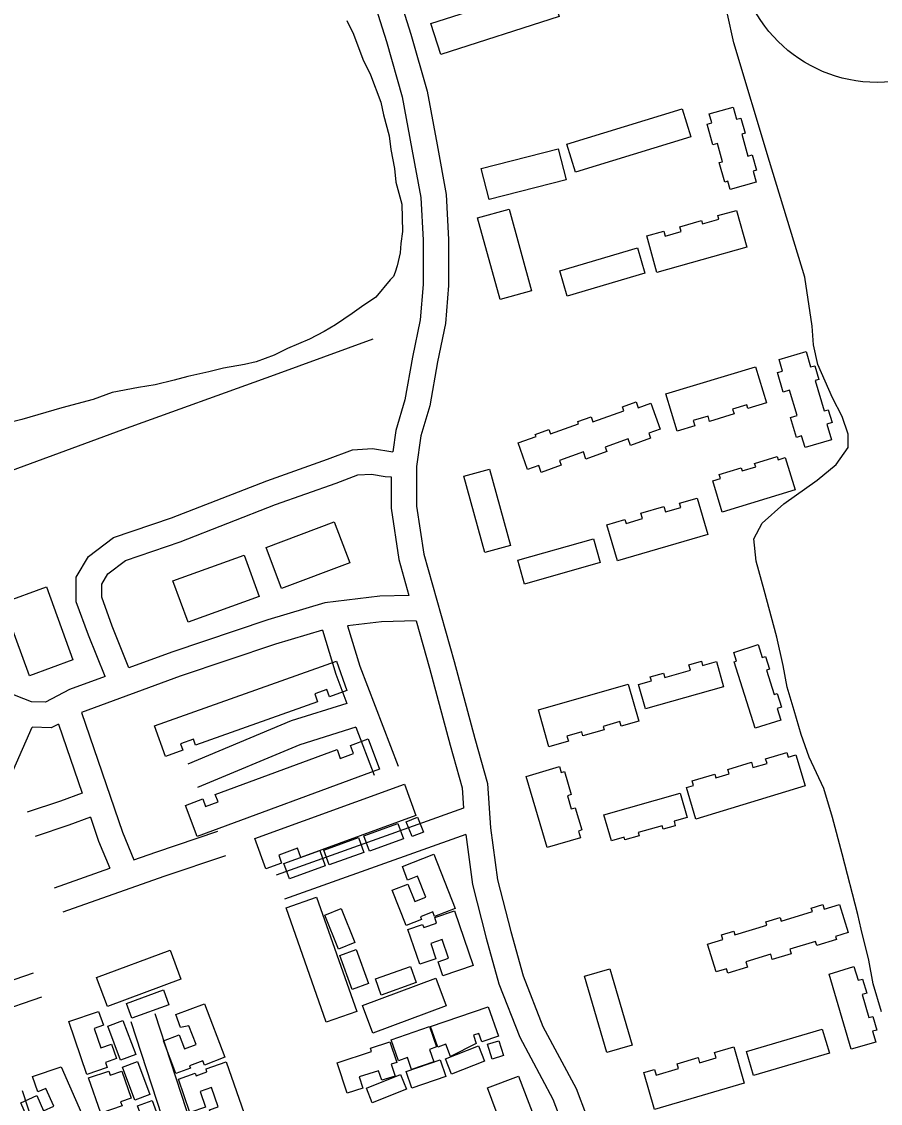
# Model space of a CAD drawing. Extents: x 3598634 to 3636690, y 517270 to 542944.
# Drawn here: x 3605478 to 3606489, y 532431 to 533703 of the extents above; entities that cross this region are included whole.
import ezdxf

# ---------------------------------------------------------------- set-up
doc = ezdxf.new("R2010")
doc.units = 0
for name, color, linetype in [('V-BLDG-OTLN', 7, 'Continuous'), ('V-ROAD-CNTR', 7, 'Continuous'), ('V-ROAD-IDEN', 7, 'Continuous'), ('V-SITE-VEGE', 7, 'Continuous'), ('V-TOPO-SHOR', 7, 'Continuous')]:
    doc.layers.add(name, color=color, linetype=linetype)

msp = doc.modelspace()

# ---------------------------------------------------------------- linework, layer by layer
at = {"layer": 'V-BLDG-OTLN'}
for points in [[(3606110.5, 533709.5), (3605971.3, 533664.8), (3605959.6, 533701.2), (3606098.9, 533745.9)], [(3606265.4, 533567.7), (3606129.8, 533526.3), (3606119.7, 533559.4), (3606255.3, 533600.8)], [(3606315.4, 533602.8), (3606319.5, 533588.5), (3606324.5, 533589.9), (3606329.5, 533572.3), (3606325.5, 533571.2), (3606332.8, 533545.3), (3606337.9, 533546.8), (3606343, 533528.5), (3606339, 533527.4), (3606342.6, 533514.6), (3606311.9, 533505.9), (3606309.2, 533515.7), (3606305.4, 533514.7), (3606298.9, 533537.5), (3606302.9, 533538.6), (3606296.8, 533560.1), (3606291.5, 533558.6), (3606284.7, 533582.7), (3606290.1, 533584.2), (3606287.1, 533594.8)], [(3606118.9, 533517.4), (3606028.2, 533494.2), (3606018.9, 533530.7), (3606109.6, 533553.9)], [(3606041, 533376.5), (3606014.6, 533472.6), (3606051.6, 533482.8), (3606078, 533386.6)], [(3606331.3, 533438), (3606225.7, 533408.4), (3606213.7, 533451.3), (3606233.8, 533457), (3606235.4, 533451.1), (3606254.1, 533456.3), (3606252.5, 533462.1), (3606278.3, 533469.4), (3606279.4, 533465.6), (3606298.5, 533471), (3606297.3, 533475.2), (3606319.2, 533481.3)], [(3606111.4, 533410.1), (3606202.7, 533437.1), (3606211.4, 533407.5), (3606120.1, 533380.5)], [(3606400.1, 533202.3), (3606396, 533216), (3606390, 533214.2), (3606383, 533237.8), (3606390.6, 533240.1), (3606381.8, 533269.7), (3606374.2, 533267.5), (3606367.4, 533290.4), (3606373.4, 533292.2), (3606369.4, 533305.8), (3606401.2, 533315.2), (3606406.6, 533297.1), (3606411.6, 533298.5), (3606416.4, 533282.5), (3606411.9, 533281.2), (3606422.5, 533245.4), (3606427.3, 533246.8), (3606431.8, 533231.7), (3606425.6, 533229.9), (3606431.1, 533211.5)], [(3606236.2, 533265.4), (3606341.8, 533297.1), (3606354.5, 533254.7), (3606332.8, 533248.2), (3606331.5, 533252.6), (3606314.7, 533247.6), (3606316.4, 533241.8), (3606287.7, 533233.1), (3606285.8, 533239.4), (3606268.3, 533234.2), (3606270.2, 533227.9), (3606249.3, 533221.7)], [(3606218.6, 533254.5), (3606229.6, 533224), (3606216, 533219.1), (3606218.1, 533213.3), (3606194.6, 533204.8), (3606191.8, 533212.5), (3606164.6, 533202.7), (3606166.5, 533197.6), (3606142.1, 533188.8), (3606139.1, 533197.1), (3606111.1, 533187), (3606113, 533181.5), (3606089.5, 533173.1), (3606086.5, 533181.3), (3606073.5, 533176.6), (3606062.3, 533207.7), (3606083.4, 533215.3), (3606082.5, 533217.8), (3606098.5, 533223.5), (3606100.3, 533218.3), (3606133.5, 533230.3), (3606132.6, 533232.9), (3606148.1, 533238.5), (3606150.3, 533232.4), (3606186.8, 533245.6), (3606185.1, 533250.1), (3606201.3, 533255.9), (3606203.7, 533249.1)], [(3606388.4, 533152.7), (3606302.5, 533126.4), (3606291.3, 533163), (3606300.4, 533165.8), (3606298.9, 533170.5), (3606324.9, 533178.5), (3606326.1, 533174.7), (3606341.9, 533179.6), (3606340.7, 533183.4), (3606367.3, 533191.6), (3606368.4, 533188), (3606376.7, 533190.6)], [(3606023.1, 533078.7), (3605998.5, 533168.6), (3606028.5, 533176.9), (3606053.2, 533086.9)], [(3606285.4, 533099.9), (3606179.1, 533068.9), (3606166.7, 533111.5), (3606188, 533117.7), (3606189.3, 533113), (3606208.7, 533118.7), (3606206.8, 533125.2), (3606233.9, 533133.1), (3606235.8, 533126.6), (3606253.8, 533131.8), (3606252.3, 533136.9), (3606272.9, 533142.9)], [(3605864, 533066.7), (3605783.7, 533036.5), (3605765.6, 533084.8), (3605845.9, 533115)], [(3606061.8, 533069.6), (3606151.1, 533094.9), (3606159, 533067), (3606069.7, 533041.7)], [(3605757.4, 533026.9), (3605673.7, 532996.7), (3605656, 533045.6), (3605739.8, 533075.8)], [(3605486.9, 532933.8), (3605455.8, 533019.5), (3605507.1, 533038.2), (3605538.2, 532952.4)], [(3606345, 532970.4), (3606349.7, 532955.4), (3606353.4, 532956.6), (3606358.2, 532941.4), (3606354.6, 532940.3), (3606363.6, 532911.7), (3606367.1, 532912.8), (3606372.2, 532896.9), (3606367.2, 532895.3), (3606371.5, 532881.7), (3606341.2, 532872.1), (3606316.6, 532950.1), (3606319.4, 532951), (3606316.2, 532961.3)], [(3605634.3, 532875), (3605848.3, 532950.8), (3605860.5, 532916.3), (3605840.1, 532909.1), (3605837.1, 532917.5), (3605822.8, 532912.4), (3605826.1, 532902.9), (3605682.6, 532852.1), (3605680.1, 532859.1), (3605665, 532853.7), (3605667.7, 532846.1), (3605647.1, 532838.8)], [(3606304.1, 532920.9), (3606212.1, 532894.9), (3606204, 532923.3), (3606219.2, 532927.6), (3606217.8, 532932.5), (3606233.4, 532936.9), (3606234.9, 532931.7), (3606265.2, 532940.3), (3606263.3, 532946.8), (3606278, 532950.9), (3606279.4, 532946), (3606295.7, 532950.6)], [(3606086.1, 532893.5), (3606191.7, 532923.9), (3606204.2, 532880.3), (3606183.5, 532874.4), (3606181.9, 532879.8), (3606162.5, 532874.2), (3606163.7, 532870.2), (3606138.5, 532862.9), (3606137.1, 532867.7), (3606119.7, 532862.7), (3606121.4, 532856.7), (3606098.5, 532850.1)], [(3605899.1, 532823.8), (3605684.4, 532744.5), (3605670.8, 532781.3), (3605691.2, 532788.8), (3605694.4, 532780), (3605709, 532785.4), (3605705.8, 532794), (3605849.1, 532846.9), (3605852.9, 532836.5), (3605868.3, 532842.2), (3605864.9, 532851.6), (3605885.9, 532859.4)], [(3606400.3, 532804.1), (3606271.5, 532765), (3606260.3, 532802.1), (3606268.9, 532804.8), (3606267.2, 532810.1), (3606293.7, 532818.1), (3606295, 532813.6), (3606310.6, 532818.4), (3606309.1, 532823.4), (3606336.8, 532831.9), (3606338.6, 532825.7), (3606355.3, 532830.7), (3606353.6, 532836.1), (3606378.4, 532843.6), (3606380.1, 532838.1), (3606389.2, 532840.8)], [(3606096.5, 532731.5), (3606071.6, 532815.3), (3606110.8, 532827), (3606112.9, 532819.9), (3606116.8, 532821.1), (3606124.9, 532793.9), (3606120.3, 532792.6), (3606124.9, 532777.1), (3606129.5, 532778.5), (3606137.4, 532752.3), (3606133.2, 532751), (3606135.5, 532743.1)], [(3605752.3, 532742.2), (3605928.5, 532806.2), (3605941.9, 532769.2), (3605806.6, 532720), (3605802.6, 532730.8), (3605780.5, 532722.7), (3605783.9, 532713.4), (3605765.3, 532706.6)], [(3606163.3, 532770.1), (3606253.2, 532795.7), (3606261.4, 532767.1), (3606245.8, 532762.7), (3606247.3, 532757.3), (3606233, 532753.2), (3606231.8, 532757.3), (3606203.5, 532749.2), (3606204.6, 532745.4), (3606188, 532740.7), (3606187.2, 532743.7), (3606172.1, 532739.4)], [(3605937.4, 532744.5), (3605930.4, 532762), (3605943.9, 532767.4), (3605950.8, 532749.8)], [(3605880.6, 532745.3), (3605920.6, 532759.9), (3605927.2, 532741.9), (3605887.2, 532727.3)], [(3605833.6, 532728.7), (3605874.3, 532743.3), (3605880.5, 532725.9), (3605839.8, 532711.3)], [(3605786.6, 532712.7), (3605828.7, 532728), (3605835.2, 532710), (3605793.1, 532694.7)], [(3605962.9, 532723.8), (3605988.3, 532660.1), (3605963.9, 532650.4), (3605961.7, 532655.9), (3605947.2, 532650.2), (3605948.5, 532647.1), (3605930.6, 532640), (3605914.1, 532681.3), (3605932.3, 532688.6), (3605940.5, 532668), (3605953.6, 532673.2), (3605943.8, 532697.8), (3605932.2, 532693.2), (3605926.1, 532709.2)], [(3605836.5, 532526.1), (3605789.3, 532660.8), (3605825, 532673.3), (3605872.3, 532538.6)], [(3605850.8, 532612.2), (3605834.8, 532652.2), (3605854, 532659.9), (3605870, 532619.9)], [(3605987.3, 532657.2), (3606009.3, 532592.9), (3605973.7, 532580.7), (3605968.1, 532597.2), (3605980.5, 532601.4), (3605973, 532623.4), (3605959.4, 532618.7), (3605965.5, 532600.8), (3605946.4, 532594.3), (3605932.4, 532635.2), (3605949.9, 532641.2), (3605951.2, 532637.5), (3605966.3, 532642.7), (3605964.2, 532649.3)], [(3606285.3, 532618.1), (3606303.3, 532623.6), (3606301.7, 532628.8), (3606316, 532633.2), (3606317.3, 532628.9), (3606355.1, 532640.4), (3606353.9, 532644.2), (3606370.8, 532649.3), (3606372.1, 532645.1), (3606408.6, 532656.2), (3606407.4, 532660.4), (3606420.8, 532664.5), (3606422.5, 532659), (3606440.6, 532664.5), (3606450.7, 532631.5), (3606435.9, 532627), (3606437.1, 532623.3), (3606413.9, 532616.2), (3606412.4, 532621.1), (3606382.1, 532611.9), (3606383.7, 532606.7), (3606361.5, 532599.9), (3606359.6, 532606.2), (3606330.3, 532597.3), (3606332.3, 532591), (3606309, 532583.9), (3606307.4, 532589), (3606295.3, 532585.3)], [(3605566, 532578.7), (3605652.6, 532611), (3605665.3, 532576.8), (3605578.8, 532544.5)], [(3605866.8, 532564.5), (3605852.2, 532604.5), (3605871.5, 532611.6), (3605886.1, 532571.6)], [(3605894.2, 532577.1), (3605935.6, 532591.7), (3605942.3, 532572.7), (3605900.9, 532558)], [(3606166.6, 532490.3), (3606140.3, 532580.3), (3606170.3, 532589), (3606196.6, 532499.1)], [(3606454.5, 532494.3), (3606428.3, 532582.8), (3606457.6, 532591.6), (3606462.4, 532575.4), (3606467.6, 532576.9), (3606472.6, 532560.3), (3606467.1, 532558.7), (3606475.1, 532531.5), (3606479.7, 532532.8), (3606484.4, 532516.9), (3606479.6, 532515.4), (3606483.3, 532502.8)], [(3605977.5, 532545.3), (3605891.2, 532513.3), (3605879.1, 532545.8), (3605965.5, 532577.8)], [(3605651, 532546.7), (3605607.4, 532530.9), (3605601.1, 532548.3), (3605644.7, 532564.1)], [(3605554.6, 532464.6), (3605533.4, 532526.9), (3605568.4, 532538.9), (3605574, 532522.6), (3605563.2, 532518.9), (3605571, 532496), (3605583.8, 532500.3), (3605589.6, 532483.3), (3605576.6, 532478.9), (3605578.5, 532472.8)], [(3605693.2, 532547.9), (3605717.2, 532484.9), (3605693.1, 532475.7), (3605691.2, 532480.7), (3605675.5, 532474.7), (3605676.5, 532472.1), (3605659.4, 532465.6), (3605644.7, 532504.2), (3605663.4, 532511.3), (3605669.7, 532494.6), (3605683.1, 532499.7), (3605674.6, 532521.8), (3605664.7, 532519.7), (3605659.2, 532535)], [(3605959.3, 532521.1), (3606027.1, 532544.4), (3606039.1, 532509.6), (3606019.6, 532502.9), (3606016.2, 532512.9), (3606009.7, 532510.7), (3606013, 532500.9), (3605982.7, 532485.8), (3605977.2, 532500.3), (3605967.6, 532496.9)], [(3605597, 532528.1), (3605612.1, 532488), (3605594.3, 532481.3), (3605579.2, 532521.5)], [(3605912.9, 532505.3), (3605957.9, 532521.1), (3605966.3, 532497.1), (3605957.8, 532494.1), (3605962.9, 532479.5), (3605936.9, 532470.4), (3605932, 532484.4), (3605921.5, 532480.8)], [(3606428.7, 532489.6), (3606339.4, 532463.3), (3606331, 532491.8), (3606420.3, 532518.1)], [(3605860.9, 532442.5), (3605849.2, 532478.5), (3605889.6, 532491.6), (3605888.3, 532495.5), (3605911.4, 532503), (3605919.3, 532478.6), (3605913, 532476.6), (3605917.4, 532462.8), (3605901.7, 532457.8), (3605898.1, 532469.1), (3605875.3, 532461.7), (3605879.5, 532448.6)], [(3606031.8, 532482.8), (3606026.3, 532500.2), (3606039.4, 532504.3), (3606044.9, 532487)], [(3606022.8, 532480.1), (3605984, 532465), (3605976.9, 532483.2), (3606015.7, 532498.3)], [(3606328.5, 532454.5), (3606222.9, 532423.5), (3606210.2, 532466.8), (3606222.8, 532470.5), (3606224.7, 532464), (3606251, 532471.7), (3606249.4, 532477.3), (3606274.1, 532484.6), (3606275.9, 532478.5), (3606295.2, 532484.1), (3606293.3, 532490.5), (3606316, 532497.1)], [(3605614.2, 532479.7), (3605628.6, 532440.9), (3605611.1, 532434.4), (3605596.7, 532473.2)], [(3605718.5, 532479.5), (3605739.8, 532418.6), (3605704.9, 532406.4), (3605699.1, 532422.9), (3605709.1, 532426.4), (3605701.2, 532449.1), (3605687.9, 532444.4), (3605694.3, 532426.1), (3605676, 532419.8), (3605662.3, 532459.2), (3605682.2, 532466.2), (3605683.2, 532463.2), (3605696, 532467.7), (3605694.9, 532471.2)], [(3605937, 532448.5), (3605930.3, 532468), (3605970.5, 532481.7), (3605977.1, 532462.3)], [(3605524.3, 532473.7), (3605551, 532412.8), (3605527.3, 532402.4), (3605523.2, 532411.8), (3605509.5, 532405.8), (3605512.3, 532399.4), (3605494.3, 532391.5), (3605476.7, 532431.4), (3605495.6, 532439.7), (3605503.4, 532422), (3605515.7, 532427.4), (3605506.5, 532448.2), (3605496.9, 532444), (3605490.7, 532462.4)], [(3605571.1, 532419), (3605556.7, 532460.5), (3605580.5, 532468.7), (3605582.2, 532463.8), (3605595.9, 532468.6), (3605606.9, 532436.9), (3605594.2, 532432.6), (3605596, 532427.6)], [(3605930.7, 532447.2), (3605890.6, 532431.4), (3605883.8, 532448.6), (3605924, 532464.4)], [(3606062.9, 532462.7), (3606086.9, 532399), (3606064.2, 532390.5), (3606060.9, 532399.4), (3606046.6, 532394), (3606026.3, 532448.9)], [(3605627, 532393.4), (3605627.1, 532393.4), (3605626.1, 532395.8), (3605614.2, 532427.7), (3605631.3, 532434), (3605645.7, 532395.2), (3605628.7, 532388.9)]]:
    msp.add_lwpolyline(points, close=True, dxfattribs=at)
at = {"layer": 'V-ROAD-CNTR'}
for points in [[(3605778.8, 534194.9), (3605779.6, 534134.1), (3605786.1, 534075.9), (3605807.5, 533993.9), (3605840, 533891.8), (3605872.4, 533790.7), (3605907.2, 533680.2), (3605925.9, 533614.9), (3605937.3, 533553.2), (3605947.6, 533496.6), (3605950.3, 533446.3), (3605950.5, 533394.3), (3605947, 533352.4), (3605938, 533308.8), (3605929.1, 533258.4), (3605918.4, 533222.5), (3605914.9, 533197.3)], [(3605901, 533799.8), (3605935.9, 533688.8), (3605955.1, 533621.8), (3605966.8, 533558.6), (3605977.4, 533500.1), (3605980.3, 533447.2), (3605980.5, 533393.1), (3605976.7, 533348.1), (3605967.5, 533303.2), (3605958.4, 533251.5), (3605947.8, 533216.1), (3605942.8, 533180.1), (3605942.7, 533133.3), (3605951.3, 533076.8), (3605986.8, 532950.6), (3606011.3, 532860), (3606026.1, 532806.9), (3606029.9, 532754.8), (3606038.1, 532693.7), (3606053.7, 532632.9), (3606068.1, 532580.6), (3606091.5, 532521), (3606130.6, 532448.1), (3606155.1, 532383.9)], [(3605576, 532932.7), (3605556.4, 532981.7), (3605542.2, 533020.9), (3605542.2, 533049.9), (3605556.5, 533073.9), (3605585.8, 533096.4), (3605654.3, 533119.5), (3605766.3, 533163.2), (3605837.7, 533188.6), (3605867.3, 533199.6), (3605891, 533201.1), (3605914.9, 533197.3)], [(3605604.1, 532943), (3605584.4, 532992.3), (3605572.2, 533026.2), (3605572.2, 533041.7), (3605579.3, 533053.6), (3605600.1, 533069.5), (3605664.6, 533091.3), (3605776.8, 533135.1), (3605847.9, 533160.4), (3605873.6, 533170), (3605889.6, 533170.9), (3605905.8, 533168.4), (3605912.8, 533167.8)], [(3605912.8, 533167.8), (3605912.7, 533131), (3605921.9, 533070.4), (3605933.8, 533028.2)], [(3605933.8, 533028.2), (3605899.4, 533027.3), (3605834.8, 533019.6), (3605767.6, 532999.7), (3605654.5, 532961.5), (3605604.1, 532943)], [(3605942.2, 532998.4), (3605901.5, 532997.4), (3605861.6, 532992.6)], [(3605942.2, 532998.4), (3605957.8, 532942.6), (3605982.4, 532852), (3605996.4, 532801.7), (3605998.1, 532777.9)], [(3605831.8, 532987.5), (3605776.6, 532971.1), (3605664.5, 532933.2), (3605548.4, 532890.6)], [(3605831.8, 532987.5), (3605847.5, 532935.5), (3605860.6, 532901.2)], [(3605861.6, 532992.6), (3605875.9, 532945.2), (3605921, 532827.3)], [(3605576, 532932.7), (3605534.3, 532917.4), (3605505.8, 532902.6), (3605489.6, 532903.1), (3605460.5, 532914.5), (3605343.2, 532871.5), (3605289.8, 532852)], [(3605860.6, 532901.2), (3605795.2, 532880.6), (3605673.3, 532829.9)], [(3605548.4, 532890.6), (3605596.5, 532749.8), (3605609.9, 532717.2)], [(3605448.7, 532779.6), (3605490.1, 532873.1)], [(3605521.4, 532876.9), (3605512.7, 532872.4), (3605490.1, 532873.1)], [(3605521.4, 532876.9), (3605549.1, 532795.8)], [(3605871.3, 532873.2), (3605805.5, 532852.3), (3605684.8, 532802.2)], [(3605871.3, 532873.2), (3605892.9, 532816.6)], [(3605549.1, 532795.8), (3605523.4, 532786.1), (3605484.3, 532773.1)], [(3605558.8, 532767.4), (3605533.5, 532757.8), (3605493.7, 532744.6)], [(3605558.8, 532767.4), (3605568.4, 532739.2), (3605581.6, 532707.2)], [(3605998.1, 532777.9), (3605777.3, 532699.1)], [(3605609.9, 532717.2), (3605635.7, 532726.3), (3605708.7, 532750.8)], [(3606000.7, 532747), (3605787.4, 532670.9)], [(3606000.7, 532747), (3606008.6, 532688), (3606024.7, 532625.2), (3606039.6, 532571.1), (3606064.2, 532508.4), (3606103.3, 532435.6), (3606126.8, 532373.8), (3606165.3, 532256.4), (3606190, 532170.9), (3606204.2, 532125)], [(3605526.6, 532656.1), (3605645.5, 532697.9), (3605718.3, 532722.4)], [(3605516.6, 532684.4), (3605581.6, 532707.2)], [(3605491.5, 532583.8), (3605436.6, 532565.1), (3605420.2, 532559.4)], [(3605501.1, 532555.4), (3605446.3, 532536.8), (3605349, 532502.8)], [(3605606.3, 532526.9), (3605642.8, 532415), (3605654.6, 532372.1), (3605657.2, 532362.9), (3605659.1, 532356.3), (3605660.7, 532349.9), (3605662.1, 532343.5), (3605663.4, 532337), (3605664.5, 532330.5), (3605665.3, 532323.9), (3605666, 532317.3), (3605666.3, 532313.5)], [(3605634.8, 532536.2), (3605671.5, 532423.6), (3605679.1, 532396)], [(3605478.5, 532445.8), (3605497, 532389.2), (3605535.2, 532272.2), (3605583.6, 532289.3), (3605588.7, 532290.9), (3605594.1, 532292.4), (3605599.4, 532293.6), (3605604.8, 532294.6), (3605610.3, 532295.3), (3605615.8, 532295.8), (3605621.3, 532296.1), (3605626.8, 532296.1), (3605632.3, 532295.8), (3605632.4, 532295.8)]]:
    msp.add_lwpolyline(points, dxfattribs=at)
at = {"layer": 'V-ROAD-IDEN'}
msp.add_circle((3606484.9, 533796.9), 165, dxfattribs=at)
msp.add_circle((3606484.9, 533796.9), 165, dxfattribs=at)
at = {"layer": 'V-SITE-VEGE'}
for points in [[(3606489.9, 532538.2), (3606480.4, 532571.1), (3606475, 532599.3), (3606466.2, 532635.7), (3606462.1, 532652.9), (3606443.8, 532724.4), (3606432.2, 532767), (3606422, 532801.3), (3606404.9, 532837.8), (3606395.4, 532864.6), (3606387.3, 532892.8), (3606379.1, 532920.2), (3606374.4, 532945.7), (3606366.9, 532979.3), (3606351.9, 533034.3), (3606342.4, 533068.7), (3606339.8, 533094.8), (3606349.4, 533113.3), (3606374.9, 533135.9), (3606414.1, 533163.9), (3606436.8, 533182.4), (3606450.6, 533202.3), (3606450.7, 533218.1), (3606443.9, 533238.7), (3606432.2, 533260.7), (3606415.2, 533299.9), (3606409.8, 533323.2), (3606408.5, 533345.2), (3606399.7, 533402.9), (3606358.2, 533539), (3606316, 533678.5), (3606279, 533847.6)], [(3605860.5, 533704.7), (3605868.5, 533688.7), (3605879.3, 533659.1), (3605888.5, 533640.7), (3605900.7, 533608.7), (3605903.6, 533593.8), (3605910.6, 533569.1), (3605912.3, 533553), (3605916.7, 533530.7), (3605918.4, 533514.6), (3605925.4, 533488.6), (3605926.3, 533456.3), (3605924.2, 533442.5), (3605923.3, 533431.3), (3605920, 533416.2), (3605917.7, 533408.7), (3605915.4, 533403.6), (3605911.8, 533399.8), (3605894.9, 533379.4), (3605877.8, 533367.7)], [(3605877.8, 533367.7), (3605866.9, 533359.9), (3605847.3, 533346.8), (3605833.8, 533339), (3605816.7, 533329.8), (3605790.8, 533319), (3605774.9, 533311.1), (3605753.9, 533303), (3605740.3, 533300.1), (3605715.5, 533295.7), (3605698.2, 533291.4), (3605673.5, 533285.7), (3605657.4, 533281.5), (3605635.2, 533275.9), (3605615.3, 533272.8), (3605584.4, 533266.9), (3605562.2, 533258.8), (3605525.1, 533249), (3605478.2, 533235.2), (3605410.2, 533218.3)]]:
    msp.add_lwpolyline(points, dxfattribs=at)
at = {"layer": 'V-TOPO-SHOR'}
msp.add_lwpolyline([(3605891.1, 533329.8), (3605775, 533287.5), (3605596.7, 533223), (3605420.4, 533158.5), (3605240.7, 533096.2), (3605161.7, 533071.9), (3605146.3, 533067.8), (3605143.5, 533069.2), (3605141.5, 533073.4)], dxfattribs=at)

doc.saveas('drawing.dxf')
